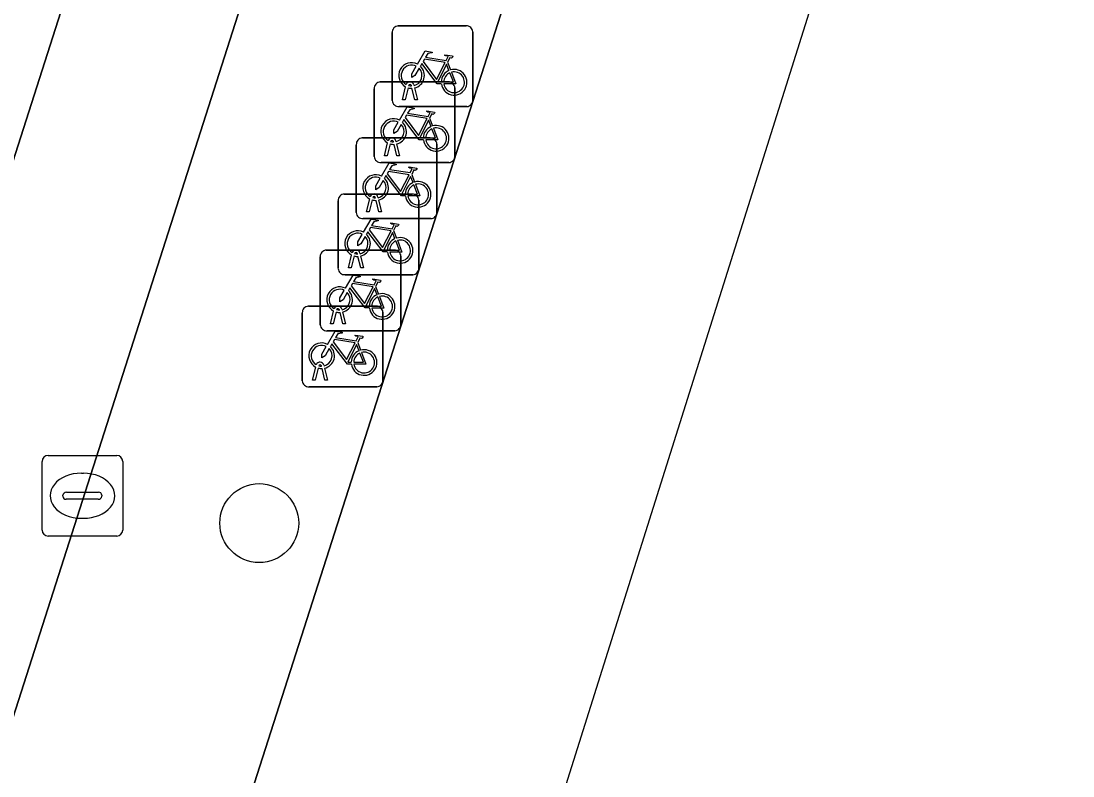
# Model space of a CAD drawing. Extents: x 160675 to 161153, y 383241 to 383714.
# Drawn here: x 161106.02 to 161119.07, y 383407.88 to 383417.24 of the extents above; entities that cross this region are included whole.
import ezdxf

# ---------------------------------------------------------------- set-up
doc = ezdxf.new("R2010")
doc.units = 0
for name, color, linetype in [('IMGEO_Berm_groen', 7, 'Continuous'), ('IMGEO_Boom', 7, 'Continuous'), ('IMGEO_Fietsenrek', 7, 'Continuous'), ('IMGEO_Fietspad_gesloten', 7, 'Continuous'), ('IMGEO_Rijbaan_lokaal_gesloten', 7, 'Continuous'), ('IMGEO_Rioolput', 7, 'Continuous'), ('IMGEO_Voetgangersgebied_open', 7, 'Continuous')]:
    doc.layers.add(name, color=color, linetype=linetype)

msp = doc.modelspace()

# ---------------------------------------------------------------- linework, layer by layer
at = {"layer": 'IMGEO_Berm_groen'}
msp.add_lwpolyline([(161107.479, 383403.331), (161107.605, 383403.724), (161123.228, 383452.452), (161120.279, 383453.425), (161113.225, 383431.432), (161101.56, 383395.014), (161107.563, 383393.154), (161107.574, 383393.19), (161107.381, 383400.912)], dxfattribs=at)
at = {"layer": 'IMGEO_Boom'}
msp.add_circle((161108.971, 383411.018), 0.489, dxfattribs=at)
at = {"layer": 'IMGEO_Fietsenrek'}
for p, q in [((161110.696, 383417.183), (161111.537, 383417.183)), ((161111.537, 383417.183), (161110.696, 383417.183)), ((161110.621, 383416.258), (161110.621, 383417.099)), ((161110.621, 383417.099), (161110.621, 383416.258)), ((161111.621, 383417.108), (161111.621, 383416.267)), ((161111.621, 383416.267), (161111.621, 383417.108)), ((161111.308, 383416.732), (161111.344, 383416.637)), ((161110.473, 383416.488), (161111.314, 383416.488)), ((161111.314, 383416.488), (161110.473, 383416.488)), ((161110.398, 383415.563), (161110.398, 383416.404)), ((161110.398, 383416.404), (161110.398, 383415.563)), ((161110.748, 383416.267), (161110.787, 383416.427)), ((161110.817, 383416.415), (161110.782, 383416.267)), ((161110.859, 383416.439), (161110.858, 383416.443)), ((161110.9, 383416.267), (161110.866, 383416.409)), ((161110.89, 383416.45), (161110.891, 383416.443)), ((161110.898, 383416.413), (161110.933, 383416.267)), ((161111.398, 383416.413), (161111.398, 383415.572)), ((161111.398, 383415.572), (161111.398, 383416.413)), ((161110.782, 383416.267), (161110.748, 383416.267)), ((161110.933, 383416.267), (161110.9, 383416.267)), ((161111.546, 383416.183), (161110.705, 383416.183)), ((161110.705, 383416.183), (161111.546, 383416.183)), ((161111.085, 383416.037), (161111.121, 383415.942)), ((161110.175, 383414.868), (161110.175, 383415.709)), ((161110.175, 383415.709), (161110.175, 383414.868)), ((161110.25, 383415.793), (161111.091, 383415.793)), ((161111.091, 383415.793), (161110.25, 383415.793)), ((161110.525, 383415.572), (161110.564, 383415.732)), ((161110.594, 383415.72), (161110.559, 383415.572)), ((161110.636, 383415.744), (161110.635, 383415.748)), ((161110.677, 383415.572), (161110.643, 383415.714)), ((161110.667, 383415.755), (161110.668, 383415.748)), ((161110.675, 383415.718), (161110.71, 383415.572)), ((161111.175, 383415.718), (161111.175, 383414.877)), ((161111.175, 383414.877), (161111.175, 383415.718)), ((161110.559, 383415.572), (161110.525, 383415.572)), ((161110.71, 383415.572), (161110.677, 383415.572)), ((161111.323, 383415.488), (161110.482, 383415.488)), ((161110.482, 383415.488), (161111.323, 383415.488)), ((161110.862, 383415.342), (161110.898, 383415.247)), ((161110.026, 383415.098), (161110.867, 383415.098)), ((161110.867, 383415.098), (161110.026, 383415.098)), ((161110.302, 383414.877), (161110.341, 383415.037)), ((161110.413, 383415.049), (161110.412, 383415.053)), ((161110.444, 383415.06), (161110.445, 383415.053)), ((161109.951, 383414.173), (161109.951, 383415.014)), ((161109.951, 383415.014), (161109.951, 383414.173)), ((161110.371, 383415.025), (161110.336, 383414.877)), ((161110.454, 383414.877), (161110.42, 383415.019)), ((161110.452, 383415.023), (161110.487, 383414.877)), ((161110.951, 383415.023), (161110.951, 383414.182)), ((161110.951, 383414.182), (161110.951, 383415.023)), ((161111.1, 383414.793), (161110.259, 383414.793)), ((161110.259, 383414.793), (161111.1, 383414.793)), ((161110.336, 383414.877), (161110.302, 383414.877)), ((161110.487, 383414.877), (161110.454, 383414.877)), ((161110.638, 383414.647), (161110.674, 383414.552)), ((161109.803, 383414.403), (161110.644, 383414.403)), ((161110.644, 383414.403), (161109.803, 383414.403)), ((161109.728, 383413.478), (161109.728, 383414.319)), ((161109.728, 383414.319), (161109.728, 383413.478)), ((161110.078, 383414.182), (161110.117, 383414.342)), ((161110.147, 383414.33), (161110.112, 383414.182)), ((161110.189, 383414.354), (161110.188, 383414.358)), ((161110.23, 383414.182), (161110.196, 383414.324)), ((161110.22, 383414.365), (161110.221, 383414.358)), ((161110.228, 383414.328), (161110.263, 383414.182)), ((161110.728, 383414.328), (161110.728, 383413.487)), ((161110.728, 383413.487), (161110.728, 383414.328)), ((161110.112, 383414.182), (161110.078, 383414.182)), ((161110.263, 383414.182), (161110.23, 383414.182)), ((161110.876, 383414.098), (161110.035, 383414.098)), ((161110.035, 383414.098), (161110.876, 383414.098)), ((161110.415, 383413.952), (161110.451, 383413.857)), ((161109.505, 383412.783), (161109.505, 383413.624)), ((161109.505, 383413.624), (161109.505, 383412.783)), ((161109.58, 383413.708), (161110.421, 383413.708)), ((161110.421, 383413.708), (161109.58, 383413.708)), ((161109.855, 383413.487), (161109.894, 383413.647)), ((161109.924, 383413.635), (161109.889, 383413.487)), ((161109.966, 383413.659), (161109.965, 383413.663)), ((161110.007, 383413.487), (161109.973, 383413.629)), ((161109.997, 383413.67), (161109.998, 383413.663)), ((161110.005, 383413.633), (161110.04, 383413.487)), ((161110.505, 383413.633), (161110.505, 383412.792)), ((161110.505, 383412.792), (161110.505, 383413.633)), ((161109.889, 383413.487), (161109.855, 383413.487)), ((161110.04, 383413.487), (161110.007, 383413.487)), ((161110.653, 383413.403), (161109.812, 383413.403)), ((161109.812, 383413.403), (161110.653, 383413.403)), ((161110.192, 383413.257), (161110.228, 383413.162)), ((161109.632, 383412.792), (161109.671, 383412.952)), ((161109.701, 383412.94), (161109.666, 383412.792)), ((161109.743, 383412.964), (161109.742, 383412.968)), ((161109.774, 383412.975), (161109.775, 383412.968)), ((161109.782, 383412.938), (161109.817, 383412.792)), ((161109.784, 383412.792), (161109.75, 383412.934)), ((161110.43, 383412.708), (161109.589, 383412.708)), ((161109.589, 383412.708), (161110.43, 383412.708)), ((161109.666, 383412.792), (161109.632, 383412.792)), ((161109.817, 383412.792), (161109.784, 383412.792))]:
    msp.add_line(p, q, dxfattribs=at)
for points in [[(161110.934, 383416.709), (161111.029, 383416.873), (161111.115, 383416.859), (161111.117, 383416.85), (161111.061, 383416.839), (161111.034, 383416.794), (161111.29, 383416.753)], [(161111.277, 383416.728), (161111.02, 383416.769), (161111.003, 383416.74), (161111.17, 383416.52), (161111.277, 383416.728)], [(161111.29, 383416.753), (161111.315, 383416.802), (161111.309, 383416.806), (161111.286, 383416.81), (161111.274, 383416.817), (161111.273, 383416.82), (161111.275, 383416.825), (161111.37, 383416.81), (161111.372, 383416.8), (161111.362, 383416.787), (161111.35, 383416.781), (161111.336, 383416.787), (161111.308, 383416.732)], [(161110.955, 383416.657), (161110.903, 383416.567), (161110.863, 383416.542), (161110.864, 383416.589), (161110.919, 383416.683)], [(161111.23, 383416.465), (161111.18, 383416.465), (161110.989, 383416.716), (161110.97, 383416.684)], [(161111.325, 383416.63), (161111.295, 383416.707), (161111.186, 383416.489), (161111.229, 383416.489)], [(161111.259, 383416.489), (161111.379, 383416.488), (161111.335, 383416.602)], [(161111.355, 383416.609), (161111.41, 383416.464), (161111.26, 383416.464)], [(161110.711, 383416.014), (161110.806, 383416.178), (161110.892, 383416.164), (161110.894, 383416.155), (161110.838, 383416.144), (161110.811, 383416.099), (161111.067, 383416.058)], [(161111.054, 383416.033), (161110.797, 383416.074), (161110.78, 383416.045), (161110.947, 383415.825), (161111.054, 383416.033)], [(161111.067, 383416.058), (161111.092, 383416.107), (161111.086, 383416.111), (161111.063, 383416.115), (161111.051, 383416.122), (161111.05, 383416.125), (161111.052, 383416.13), (161111.147, 383416.115), (161111.149, 383416.105), (161111.139, 383416.092), (161111.127, 383416.086), (161111.113, 383416.092), (161111.085, 383416.037)], [(161110.732, 383415.962), (161110.68, 383415.872), (161110.64, 383415.847), (161110.641, 383415.894), (161110.696, 383415.988)], [(161111.007, 383415.77), (161110.957, 383415.77), (161110.766, 383416.021), (161110.747, 383415.989)], [(161111.102, 383415.935), (161111.072, 383416.012), (161110.963, 383415.794), (161111.006, 383415.794)], [(161111.036, 383415.794), (161111.156, 383415.793), (161111.112, 383415.907)], [(161111.132, 383415.914), (161111.187, 383415.769), (161111.037, 383415.769)], [(161110.488, 383415.319), (161110.583, 383415.483), (161110.669, 383415.469), (161110.671, 383415.46), (161110.615, 383415.449), (161110.588, 383415.404), (161110.844, 383415.363)], [(161110.844, 383415.363), (161110.869, 383415.412), (161110.863, 383415.416), (161110.84, 383415.42), (161110.828, 383415.427), (161110.827, 383415.43), (161110.829, 383415.435), (161110.924, 383415.42), (161110.926, 383415.41), (161110.916, 383415.397), (161110.904, 383415.391), (161110.89, 383415.397), (161110.862, 383415.342)], [(161110.509, 383415.267), (161110.457, 383415.177), (161110.417, 383415.152), (161110.418, 383415.199), (161110.473, 383415.293)], [(161110.784, 383415.075), (161110.734, 383415.075), (161110.543, 383415.326), (161110.524, 383415.294)], [(161110.831, 383415.338), (161110.574, 383415.379), (161110.557, 383415.35), (161110.724, 383415.13), (161110.831, 383415.338)], [(161110.879, 383415.24), (161110.849, 383415.317), (161110.74, 383415.099), (161110.783, 383415.099)], [(161110.813, 383415.099), (161110.933, 383415.098), (161110.889, 383415.212)], [(161110.909, 383415.219), (161110.964, 383415.074), (161110.814, 383415.074)], [(161110.264, 383414.624), (161110.359, 383414.788), (161110.445, 383414.774), (161110.447, 383414.765), (161110.391, 383414.754), (161110.364, 383414.709), (161110.62, 383414.668)], [(161110.607, 383414.643), (161110.35, 383414.684), (161110.333, 383414.655), (161110.5, 383414.435), (161110.607, 383414.643)], [(161110.62, 383414.668), (161110.645, 383414.717), (161110.639, 383414.721), (161110.616, 383414.725), (161110.604, 383414.732), (161110.603, 383414.735), (161110.605, 383414.74), (161110.7, 383414.725), (161110.702, 383414.715), (161110.692, 383414.702), (161110.68, 383414.696), (161110.666, 383414.702), (161110.638, 383414.647)], [(161110.285, 383414.572), (161110.233, 383414.482), (161110.193, 383414.457), (161110.194, 383414.504), (161110.249, 383414.598)], [(161110.56, 383414.38), (161110.51, 383414.38), (161110.319, 383414.631), (161110.3, 383414.599)], [(161110.655, 383414.545), (161110.625, 383414.622), (161110.516, 383414.404), (161110.559, 383414.404)], [(161110.589, 383414.404), (161110.709, 383414.403), (161110.665, 383414.517)], [(161110.685, 383414.524), (161110.74, 383414.379), (161110.59, 383414.379)], [(161110.041, 383413.929), (161110.136, 383414.093), (161110.222, 383414.079), (161110.224, 383414.07), (161110.168, 383414.059), (161110.141, 383414.014), (161110.397, 383413.973)], [(161110.384, 383413.948), (161110.127, 383413.989), (161110.11, 383413.96), (161110.277, 383413.74), (161110.384, 383413.948)], [(161110.397, 383413.973), (161110.422, 383414.022), (161110.416, 383414.026), (161110.393, 383414.03), (161110.381, 383414.037), (161110.38, 383414.04), (161110.382, 383414.045), (161110.477, 383414.03), (161110.479, 383414.02), (161110.469, 383414.007), (161110.457, 383414.001), (161110.443, 383414.007), (161110.415, 383413.952)], [(161110.062, 383413.877), (161110.01, 383413.787), (161109.97, 383413.762), (161109.971, 383413.809), (161110.026, 383413.903)], [(161110.337, 383413.685), (161110.287, 383413.685), (161110.096, 383413.936), (161110.077, 383413.904)], [(161110.432, 383413.85), (161110.402, 383413.927), (161110.293, 383413.709), (161110.336, 383413.709)], [(161110.366, 383413.709), (161110.486, 383413.708), (161110.442, 383413.822)], [(161110.462, 383413.829), (161110.517, 383413.684), (161110.367, 383413.684)], [(161109.818, 383413.234), (161109.913, 383413.398), (161109.999, 383413.384), (161110.001, 383413.375), (161109.945, 383413.364), (161109.918, 383413.319), (161110.174, 383413.278)], [(161110.174, 383413.278), (161110.199, 383413.327), (161110.193, 383413.331), (161110.17, 383413.335), (161110.158, 383413.342), (161110.157, 383413.345), (161110.159, 383413.35), (161110.254, 383413.335), (161110.256, 383413.325), (161110.246, 383413.312), (161110.234, 383413.306), (161110.22, 383413.312), (161110.192, 383413.257)], [(161109.839, 383413.182), (161109.787, 383413.092), (161109.747, 383413.067), (161109.748, 383413.114), (161109.803, 383413.208)], [(161110.114, 383412.99), (161110.064, 383412.99), (161109.873, 383413.241), (161109.854, 383413.209)], [(161110.161, 383413.253), (161109.904, 383413.294), (161109.887, 383413.265), (161110.054, 383413.045), (161110.161, 383413.253)], [(161110.209, 383413.155), (161110.179, 383413.232), (161110.07, 383413.014), (161110.113, 383413.014)], [(161110.143, 383413.014), (161110.263, 383413.013), (161110.219, 383413.127)], [(161110.239, 383413.134), (161110.294, 383412.989), (161110.144, 383412.989)]]:
    msp.add_lwpolyline(points, dxfattribs=at)
for centre, radius, start, end in [((161110.699, 383417.105), 0.0779, 92.4484, 184.2845), ((161110.699, 383417.105), 0.0779, 92.4484, 184.2845), ((161111.543, 383417.105), 0.0779, 2.4484, 94.2845), ((161111.543, 383417.105), 0.0779, 2.4484, 94.2845), ((161110.861, 383416.568), 0.159, 62.6766, 242.1369), ((161110.861, 383416.568), 0.129, 63.3192, 238.903), ((161110.861, 383416.568), 0.129, 283.6043, 43.4302), ((161110.861, 383416.568), 0.159, 283.5766, 46.6042), ((161111.388, 383416.484), 0.159, 113.3408, 178.3217), ((161111.388, 383416.484), 0.159, 187.0065, 105.7708), ((161111.388, 383416.484), 0.129, 113.923, 177.9556), ((161111.388, 383416.484), 0.129, 188.6715, 104.5883), ((161110.476, 383416.41), 0.0779, 92.4484, 184.2845), ((161110.476, 383416.41), 0.0779, 92.4484, 184.2845), ((161110.841, 383416.439), 0.0499, 12.8025, 158.6934), ((161111.32, 383416.41), 0.0779, 2.4484, 94.2845), ((161111.32, 383416.41), 0.0779, 2.4484, 94.2845), ((161110.861, 383416.568), 0.159, 253.9967, 271.7867), ((161110.841, 383416.439), 0.0174, 12.8025, 163.4502), ((161110.861, 383416.568), 0.129, 253.415, 269.0204), ((161110.699, 383416.261), 0.0779, 182.4484, 274.2845), ((161110.699, 383416.261), 0.0779, 182.4484, 274.2845), ((161111.543, 383416.261), 0.0779, 272.4484, 4.2845), ((161111.543, 383416.261), 0.0779, 272.4484, 4.2845), ((161110.638, 383415.873), 0.159, 62.6766, 242.1369), ((161110.638, 383415.873), 0.129, 63.3192, 238.903), ((161110.638, 383415.873), 0.129, 283.6043, 43.4302), ((161110.638, 383415.873), 0.159, 283.5766, 46.6042), ((161111.165, 383415.789), 0.159, 187.0065, 105.7708), ((161111.165, 383415.789), 0.159, 113.3408, 178.3217), ((161111.165, 383415.789), 0.129, 113.923, 177.9556), ((161111.165, 383415.789), 0.129, 188.6715, 104.5883), ((161110.253, 383415.715), 0.0779, 92.4484, 184.2845), ((161110.253, 383415.715), 0.0779, 92.4484, 184.2845), ((161110.618, 383415.744), 0.0499, 12.8025, 158.6934), ((161110.638, 383415.873), 0.159, 253.9967, 271.7867), ((161110.618, 383415.744), 0.0174, 12.8025, 163.4502), ((161110.638, 383415.873), 0.129, 253.415, 269.0204), ((161111.097, 383415.715), 0.0779, 2.4484, 94.2845), ((161111.097, 383415.715), 0.0779, 2.4484, 94.2845), ((161110.476, 383415.566), 0.0779, 182.4484, 274.2845), ((161110.476, 383415.566), 0.0779, 182.4484, 274.2845), ((161111.32, 383415.566), 0.0779, 272.4484, 4.2845), ((161111.32, 383415.566), 0.0779, 272.4484, 4.2845), ((161110.415, 383415.178), 0.159, 62.6766, 242.1369), ((161110.415, 383415.178), 0.129, 63.3192, 238.903), ((161110.415, 383415.178), 0.159, 283.5766, 46.6042), ((161110.415, 383415.178), 0.129, 283.6043, 43.4302), ((161110.942, 383415.094), 0.159, 113.3408, 178.3217), ((161110.942, 383415.094), 0.159, 187.0065, 105.7708), ((161110.942, 383415.094), 0.129, 113.923, 177.9556), ((161110.942, 383415.094), 0.129, 188.6715, 104.5883), ((161110.029, 383415.02), 0.0779, 92.4484, 184.2845), ((161110.029, 383415.02), 0.0779, 92.4484, 184.2845), ((161110.395, 383415.049), 0.0499, 12.8025, 158.6934), ((161110.395, 383415.049), 0.0174, 12.8025, 163.4502), ((161110.415, 383415.178), 0.129, 253.415, 269.0204), ((161110.873, 383415.02), 0.0779, 2.4484, 94.2845), ((161110.873, 383415.02), 0.0779, 2.4484, 94.2845), ((161110.415, 383415.178), 0.159, 253.9967, 271.7867), ((161110.253, 383414.871), 0.0779, 182.4484, 274.2845), ((161110.253, 383414.871), 0.0779, 182.4484, 274.2845), ((161111.097, 383414.871), 0.0779, 272.4484, 4.2845), ((161111.097, 383414.871), 0.0779, 272.4484, 4.2845), ((161110.191, 383414.483), 0.159, 62.6766, 242.1369), ((161110.191, 383414.483), 0.129, 63.3192, 238.903), ((161110.191, 383414.483), 0.129, 283.6043, 43.4302), ((161110.191, 383414.483), 0.159, 283.5766, 46.6042), ((161110.718, 383414.399), 0.159, 113.3408, 178.3217), ((161110.718, 383414.399), 0.159, 187.0065, 105.7708), ((161110.718, 383414.399), 0.129, 113.923, 177.9556), ((161110.718, 383414.399), 0.129, 188.6715, 104.5883), ((161109.806, 383414.325), 0.0779, 92.4484, 184.2845), ((161109.806, 383414.325), 0.0779, 92.4484, 184.2845), ((161110.171, 383414.354), 0.0499, 12.8025, 158.6934), ((161110.65, 383414.325), 0.0779, 2.4484, 94.2845), ((161110.65, 383414.325), 0.0779, 2.4484, 94.2845), ((161110.191, 383414.483), 0.159, 253.9967, 271.7867), ((161110.171, 383414.354), 0.0174, 12.8025, 163.4502), ((161110.191, 383414.483), 0.129, 253.415, 269.0204), ((161110.029, 383414.176), 0.0779, 182.4484, 274.2845), ((161110.029, 383414.176), 0.0779, 182.4484, 274.2845), ((161110.873, 383414.176), 0.0779, 272.4484, 4.2845), ((161110.873, 383414.176), 0.0779, 272.4484, 4.2845), ((161109.968, 383413.788), 0.159, 62.6766, 242.1369), ((161109.968, 383413.788), 0.129, 63.3192, 238.903), ((161109.968, 383413.788), 0.129, 283.6043, 43.4302), ((161109.968, 383413.788), 0.159, 283.5766, 46.6042), ((161110.495, 383413.704), 0.159, 187.0065, 105.7708), ((161110.495, 383413.704), 0.159, 113.3408, 178.3217), ((161110.495, 383413.704), 0.129, 113.923, 177.9556), ((161110.495, 383413.704), 0.129, 188.6715, 104.5883), ((161109.583, 383413.63), 0.0779, 92.4484, 184.2845), ((161109.583, 383413.63), 0.0779, 92.4484, 184.2845), ((161109.948, 383413.659), 0.0499, 12.8025, 158.6934), ((161109.968, 383413.788), 0.159, 253.9967, 271.7867), ((161109.948, 383413.659), 0.0174, 12.8025, 163.4502), ((161109.968, 383413.788), 0.129, 253.415, 269.0204), ((161110.427, 383413.63), 0.0779, 2.4484, 94.2845), ((161110.427, 383413.63), 0.0779, 2.4484, 94.2845), ((161109.806, 383413.481), 0.0779, 182.4484, 274.2845), ((161109.806, 383413.481), 0.0779, 182.4484, 274.2845), ((161110.65, 383413.481), 0.0779, 272.4484, 4.2845), ((161110.65, 383413.481), 0.0779, 272.4484, 4.2845), ((161109.745, 383413.093), 0.159, 62.6766, 242.1369), ((161109.745, 383413.093), 0.129, 63.3192, 238.903), ((161109.745, 383413.093), 0.159, 283.5766, 46.6042), ((161109.745, 383413.093), 0.129, 283.6043, 43.4302), ((161110.272, 383413.009), 0.159, 113.3408, 178.3217), ((161110.272, 383413.009), 0.159, 187.0065, 105.7708), ((161110.272, 383413.009), 0.129, 113.923, 177.9556), ((161110.272, 383413.009), 0.129, 188.6715, 104.5883), ((161109.725, 383412.964), 0.0499, 12.8025, 158.6934), ((161109.745, 383413.093), 0.159, 253.9967, 271.7867), ((161109.725, 383412.964), 0.0174, 12.8025, 163.4502), ((161109.745, 383413.093), 0.129, 253.415, 269.0204), ((161109.583, 383412.786), 0.0779, 182.4484, 274.2845), ((161109.583, 383412.786), 0.0779, 182.4484, 274.2845), ((161110.427, 383412.786), 0.0779, 272.4484, 4.2845), ((161110.427, 383412.786), 0.0779, 272.4484, 4.2845)]:
    msp.add_arc(centre, radius, start, end, dxfattribs=at)
at = {"layer": 'IMGEO_Fietspad_gesloten'}
for points in [[(161136.323, 383508.668), (161135.437, 383505.693), (161134.331, 383502.407), (161133.4, 383500), (161132.165, 383496.809), (161130.173, 383491.135), (161127.208, 383481.818), (161122.498, 383467.015), (161120.382, 383460.363), (161120.37, 383460.302), (161118.601, 383455.071), (161118.548, 383454.992), (161111.242, 383432.14), (161095.589, 383383.263), (161087.624, 383358.486), (161087.564, 383358.301), (161083.78, 383346.529), (161083.048, 383344.18), (161082.416, 383341.836)], [(161084.465, 383341.347), (161085.045, 383343.449), (161085.62, 383345.335), (161089.577, 383357.659), (161089.636, 383357.844), (161090.169, 383359.505), (161092.79, 383367.643), (161096.168, 383378.107), (161097.142, 383381.223), (161101.56, 383395.014), (161113.225, 383431.432), (161120.279, 383453.425), (161120.819, 383455.108), (161122.052, 383458.909), (161122.383, 383459.936), (161125.007, 383468.087)]]:
    msp.add_lwpolyline(points, dxfattribs=at)
at = {"layer": 'IMGEO_Rijbaan_lokaal_gesloten'}
msp.add_lwpolyline([(161108.114, 383392.971), (161126.512, 383451.368), (161123.228, 383452.452), (161107.605, 383403.724), (161107.479, 383403.331)], dxfattribs=at)
at = {"layer": 'IMGEO_Rioolput'}
for p, q in [((161106.276, 383410.931), (161106.276, 383411.783)), ((161106.351, 383411.857), (161107.203, 383411.857)), ((161107.277, 383411.783), (161107.277, 383410.931)), ((161106.764, 383411.637), (161106.789, 383411.637)), ((161106.578, 383411.4), (161106.976, 383411.4)), ((161106.535, 383411.351), (161106.535, 383411.363)), ((161106.973, 383411.314), (161106.575, 383411.314)), ((161107.019, 383411.363), (161107.019, 383411.351)), ((161106.787, 383411.077), (161106.762, 383411.077)), ((161107.203, 383410.857), (161106.351, 383410.857))]:
    msp.add_line(p, q, dxfattribs=at)
for points in [[(161106.276, 383410.931), (161106.276, 383411.783)], [(161106.351, 383411.857), (161107.203, 383411.857)], [(161107.277, 383411.783), (161107.277, 383410.931)], [(161107.203, 383410.857), (161106.351, 383410.857)]]:
    msp.add_lwpolyline(points, dxfattribs=at)
for centre, radius, start, end in [((161106.353, 383411.781), 0.0765, 91.552, 178.448), ((161106.353, 383411.781), 0.0765, 91.552, 178.448), ((161107.201, 383411.781), 0.0765, 1.552, 88.448), ((161107.201, 383411.781), 0.0765, 1.552, 88.448), ((161106.575, 383411.36), 0.0403, 85.8775, 175.7526), ((161106.98, 383411.362), 0.0386, 1.7309, 96.639), ((161106.572, 383411.35), 0.0366, 178.938, 274.7102), ((161106.976, 383411.357), 0.043, 264.8664, 352.4533), ((161106.353, 383410.933), 0.0765, 181.552, 268.448), ((161106.353, 383410.933), 0.0765, 181.552, 268.448), ((161107.201, 383410.933), 0.0765, 271.552, 358.448), ((161107.201, 383410.933), 0.0765, 271.552, 358.448)]:
    msp.add_arc(centre, radius, start, end, dxfattribs=at)
for centre, major_axis, ratio, start_param, end_param in [((161106.763, 383411.357), (-0.387, 0.002), 0.722429, 4.712389, 7.853982), ((161106.788, 383411.357), (-0.39, 0.002), 0.717154, 1.570796, 4.712389)]:
    msp.add_ellipse(centre, major_axis=major_axis, ratio=ratio, start_param=start_param, end_param=end_param, dxfattribs=at)
at = {"layer": 'IMGEO_Voetgangersgebied_open'}
msp.add_lwpolyline([(161095.589, 383383.263), (161111.242, 383432.14), (161118.548, 383454.992)], dxfattribs=at)

doc.saveas('drawing.dxf')
